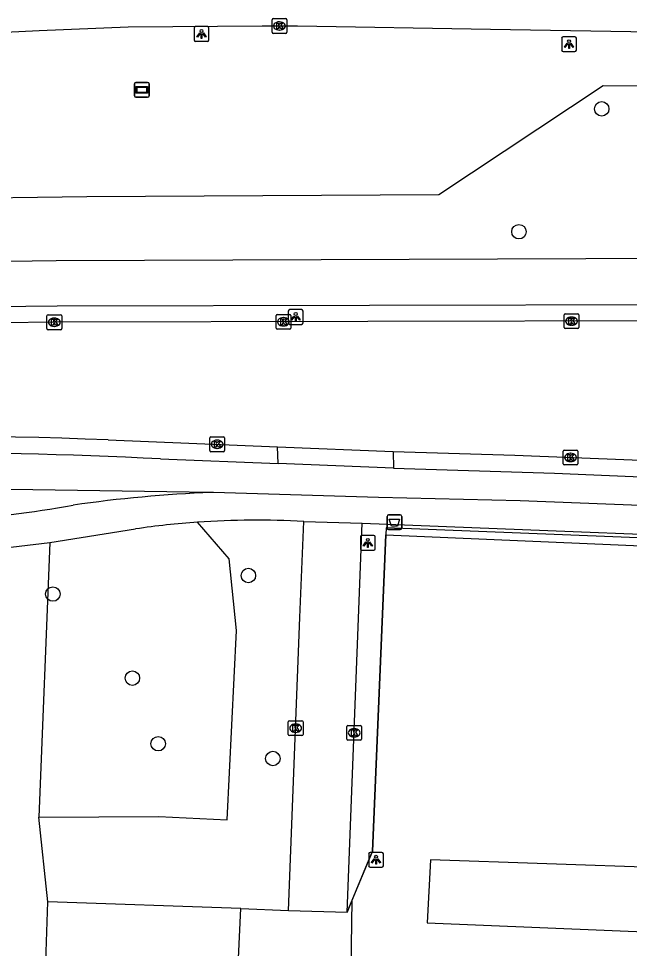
# Model space of a CAD drawing. Extents: x 159053 to 160041, y 380450 to 381422.
# Drawn here: x 159897.6 to 159939, y 380809.7 to 380872.6 of the extents above; entities that cross this region are included whole.
import ezdxf

# ---------------------------------------------------------------- set-up
doc = ezdxf.new("R2010")
doc.units = 0
for name, color, linetype in [('IMGEO_Afvalbak', 7, 'Continuous'), ('IMGEO_Berm_groen', 7, 'Continuous'), ('IMGEO_Boom', 7, 'Continuous'), ('IMGEO_Fietspad_gesloten', 7, 'Continuous'), ('IMGEO_Groenvoorziening', 7, 'Continuous'), ('IMGEO_Hek', 7, 'Continuous'), ('IMGEO_Kolk', 7, 'Continuous'), ('IMGEO_Lichtpunt', 7, 'Continuous'), ('IMGEO_Loofbos', 7, 'Continuous'), ('IMGEO_Rijbaan_lokaal_gesloten', 7, 'Continuous'), ('IMGEO_Rijbaan_lokaal_open', 7, 'Continuous'), ('IMGEO_Verklikker', 7, 'Continuous'), ('IMGEO_Voetpad_open', 7, 'Continuous')]:
    doc.layers.add(name, color=color, linetype=linetype)

msp = doc.modelspace()

# ---------------------------------------------------------------- linework, layer by layer
at = {"layer": 'IMGEO_Afvalbak'}
for p, q in [((159922.561, 380838.142), (159922.561, 380838.942)), ((159922.561, 380838.942), (159922.561, 380838.142)), ((159922.661, 380839.042), (159923.451, 380839.042)), ((159923.451, 380839.042), (159922.661, 380839.042)), ((159923.551, 380838.942), (159923.551, 380838.142)), ((159923.551, 380838.142), (159923.551, 380838.942)), ((159923.451, 380838.042), (159922.661, 380838.042)), ((159922.661, 380838.042), (159923.451, 380838.042))]:
    msp.add_line(p, q, dxfattribs=at)
msp.add_lwpolyline([(159922.704, 380838.756), (159923.408, 380838.756), (159923.259, 380838.286), (159922.853, 380838.286), (159922.704, 380838.756)], dxfattribs=at)
for centre, start, end in [((159922.661, 380838.942), 90, 180), ((159922.661, 380838.942), 90, 180), ((159923.451, 380838.942), 0, 90), ((159923.451, 380838.942), 360, 90), ((159922.661, 380838.142), 180, 270), ((159922.661, 380838.142), 180, 270), ((159923.451, 380838.142), 270, 0), ((159923.451, 380838.142), 270, 0)]:
    msp.add_arc(centre, 0.1, start, end, dxfattribs=at)
at = {"layer": 'IMGEO_Berm_groen'}
msp.add_lwpolyline([(159954.072, 380860.782), (159954.947, 380862.677), (159947.514, 380867.988), (159937.181, 380868.08), (159926.058, 380860.703), (159902.245, 380860.568), (159882.127, 380860.285), (159849.043, 380858.685), (159776.078, 380853.854), (159762.004, 380858.511), (159750.877, 380857.546), (159748.112, 380854.334), (159749.968, 380850.893)], dxfattribs=at)
at = {"layer": 'IMGEO_Boom'}
for centre in [(159937.082, 380866.518), (159931.485, 380858.201), (159913.168, 380834.937), (159899.937, 380833.68), (159905.319, 380827.992), (159907.066, 380823.557), (159914.827, 380822.551)]:
    msp.add_circle(centre, 0.489, dxfattribs=at)
at = {"layer": 'IMGEO_Fietspad_gesloten'}
for points in [[(159941.999, 380856.385), (159900.169, 380856.239), (159882.277, 380855.98), (159871.949, 380855.624), (159861.854, 380855.168), (159841.235, 380853.915), (159802.241, 380850.732), (159761.702, 380847.843)], [(159761.439, 380844.812), (159761.948, 380844.796), (159802.587, 380847.782), (159841.485, 380850.858), (159862.024, 380852.122), (159872.183, 380852.589), (159882.27, 380852.951), (159889.555, 380853.072), (159900.233, 380853.185), (159942.503, 380853.274)], [(159907.217, 380842.829), (159915.175, 380842.512)], [(159922.997, 380842.2), (159915.175, 380842.512)], [(159922.997, 380842.2), (159933.894, 380841.855), (159947.718, 380841.285)], [(159910.68, 380840.553), (159895.529, 380840.777), (159881.767, 380840.815), (159866.711, 380840.268), (159847.733, 380839.268), (159829.391, 380838.092), (159816.52, 380837.079), (159805.933, 380836.234), (159794.256, 380835.108), (159782.362, 380834.033), (159780.139, 380833.78), (159777.916, 380833.53), (159764.795, 380832.11), (159750.001, 380830.175), (159741.062, 380829.019)], [(159943.742, 380839.524), (159931.558, 380839.992), (159921.975, 380840.228), (159910.802, 380840.551), (159910.68, 380840.553)]]:
    msp.add_lwpolyline(points, dxfattribs=at)
msp.add_arc((159888.541, 380466.416), 376.876, 87.15952, 92.89216, dxfattribs=at)
at = {"layer": 'IMGEO_Groenvoorziening'}
for points in [[(159922.465, 380837.691), (159945.016, 380836.716), (159945.689, 380836.687), (159945.523, 380830.904), (159944.744, 380830.927), (159944.231, 380819.979), (159964.236, 380819.097), (159963.771, 380808.022), (159965.045, 380807.904), (159965.344, 380807.876), (159965.27, 380806.182)], [(159899.599, 380812.861), (159898.977, 380818.581)], [(159941.25, 380815.146), (159925.506, 380815.698), (159925.267, 380811.439), (159941.055, 380810.783), (159941.25, 380815.146)], [(159920.181, 380812.937), (159920.078, 380806.836)], [(159912.66, 380812.394), (159915.891, 380812.278)]]:
    msp.add_lwpolyline(points, dxfattribs=at)
at = {"layer": 'IMGEO_Hek'}
for points in [[(159919.855, 380812.156), (159921.581, 380816.289), (159922.465, 380837.691)], [(159962.235, 380736.106), (159909.17, 380737.936), (159912.66, 380812.394)], [(159912.66, 380812.394), (159915.891, 380812.278)]]:
    msp.add_lwpolyline(points, dxfattribs=at)
at = {"layer": 'IMGEO_Kolk'}
for p, q in [((159914.847, 380872.626), (159915.699, 380872.626)), ((159914.772, 380871.7), (159914.772, 380872.552)), ((159915.26, 380872.406), (159915.285, 380872.406)), ((159915.773, 380872.552), (159915.773, 380871.7)), ((159915.699, 380871.626), (159914.847, 380871.626)), ((159915.283, 380871.846), (159915.258, 380871.846)), ((159899.532, 380851.649), (159899.532, 380852.501)), ((159899.607, 380852.575), (159900.459, 380852.575)), ((159900.533, 380852.501), (159900.533, 380851.649)), ((159915.039, 380851.683), (159915.039, 380852.535)), ((159915.114, 380852.609), (159915.966, 380852.609)), ((159916.04, 380852.535), (159916.04, 380851.683)), ((159934.542, 380851.725), (159934.542, 380852.577)), ((159934.617, 380852.651), (159935.469, 380852.651)), ((159935.543, 380852.577), (159935.543, 380851.725)), ((159900.02, 380852.355), (159900.045, 380852.355)), ((159915.55, 380851.829), (159915.525, 380851.829)), ((159915.527, 380852.389), (159915.552, 380852.389)), ((159935.053, 380851.871), (159935.028, 380851.871)), ((159935.03, 380852.431), (159935.055, 380852.431)), ((159900.459, 380851.575), (159899.607, 380851.575)), ((159900.043, 380851.795), (159900.018, 380851.795)), ((159915.966, 380851.609), (159915.114, 380851.609)), ((159935.469, 380851.651), (159934.617, 380851.651)), ((159910.626, 380844.318), (159911.478, 380844.318)), ((159910.551, 380843.392), (159910.551, 380844.244)), ((159911.039, 380844.098), (159911.064, 380844.098)), ((159911.552, 380844.244), (159911.552, 380843.392)), ((159911.478, 380843.318), (159910.626, 380843.318)), ((159911.062, 380843.538), (159911.037, 380843.538)), ((159934.476, 380842.502), (159934.476, 380843.354)), ((159934.551, 380843.428), (159935.403, 380843.428)), ((159934.964, 380843.208), (159934.989, 380843.208)), ((159935.477, 380843.354), (159935.477, 380842.502)), ((159935.403, 380842.428), (159934.551, 380842.428)), ((159934.987, 380842.648), (159934.962, 380842.648)), ((159915.868, 380824.178), (159915.868, 380825.03)), ((159915.943, 380825.104), (159916.795, 380825.104)), ((159916.356, 380824.884), (159916.381, 380824.884)), ((159916.869, 380825.03), (159916.869, 380824.178)), ((159919.907, 380824.79), (159920.759, 380824.79)), ((159916.379, 380824.324), (159916.354, 380824.324)), ((159919.832, 380823.864), (159919.832, 380824.716)), ((159920.32, 380824.57), (159920.345, 380824.57)), ((159920.833, 380824.716), (159920.833, 380823.864)), ((159916.795, 380824.104), (159915.943, 380824.104)), ((159920.759, 380823.79), (159919.907, 380823.79)), ((159920.343, 380824.01), (159920.318, 380824.01))]:
    msp.add_line(p, q, dxfattribs=at)
for points in [[(159914.847, 380872.626), (159915.699, 380872.626)], [(159914.772, 380871.7), (159914.772, 380872.552)], [(159915.093, 380872.326), (159915.216, 380872.326), (159915.216, 380872.175), (159915.346, 380872.326), (159915.51, 380872.326), (159915.364, 380872.175), (159915.517, 380871.926), (159915.365, 380871.926), (159915.28, 380872.09), (159915.216, 380872.023), (159915.216, 380871.926), (159915.093, 380871.926), (159915.093, 380872.326)], [(159915.773, 380872.552), (159915.773, 380871.7)], [(159915.699, 380871.626), (159914.847, 380871.626)], [(159899.532, 380851.649), (159899.532, 380852.501)], [(159899.607, 380852.575), (159900.459, 380852.575)], [(159900.533, 380852.501), (159900.533, 380851.649)], [(159915.039, 380851.683), (159915.039, 380852.535)], [(159915.114, 380852.609), (159915.966, 380852.609)], [(159916.04, 380852.535), (159916.04, 380851.683)], [(159934.542, 380851.725), (159934.542, 380852.577)], [(159934.617, 380852.651), (159935.469, 380852.651)], [(159935.543, 380852.577), (159935.543, 380851.725)], [(159899.853, 380852.275), (159899.976, 380852.275), (159899.976, 380852.124), (159900.106, 380852.275), (159900.27, 380852.275), (159900.124, 380852.124), (159900.277, 380851.875), (159900.125, 380851.875), (159900.04, 380852.039), (159899.976, 380851.972), (159899.976, 380851.875), (159899.853, 380851.875), (159899.853, 380852.275)], [(159915.36, 380852.309), (159915.483, 380852.309), (159915.483, 380852.158), (159915.613, 380852.309), (159915.777, 380852.309), (159915.631, 380852.158), (159915.784, 380851.909), (159915.632, 380851.909), (159915.547, 380852.073), (159915.483, 380852.006), (159915.483, 380851.909), (159915.36, 380851.909), (159915.36, 380852.309)], [(159934.863, 380852.351), (159934.986, 380852.351), (159934.986, 380852.2), (159935.116, 380852.351), (159935.28, 380852.351), (159935.134, 380852.2), (159935.287, 380851.951), (159935.135, 380851.951), (159935.05, 380852.115), (159934.986, 380852.048), (159934.986, 380851.951), (159934.863, 380851.951), (159934.863, 380852.351)], [(159900.459, 380851.575), (159899.607, 380851.575)], [(159915.966, 380851.609), (159915.114, 380851.609)], [(159935.469, 380851.651), (159934.617, 380851.651)], [(159910.626, 380844.318), (159911.478, 380844.318)], [(159910.551, 380843.392), (159910.551, 380844.244)], [(159910.872, 380844.018), (159910.995, 380844.018), (159910.995, 380843.867), (159911.125, 380844.018), (159911.289, 380844.018), (159911.143, 380843.867), (159911.296, 380843.618), (159911.144, 380843.618), (159911.059, 380843.782), (159910.995, 380843.715), (159910.995, 380843.618), (159910.872, 380843.618), (159910.872, 380844.018)], [(159911.552, 380844.244), (159911.552, 380843.392)], [(159911.478, 380843.318), (159910.626, 380843.318)], [(159934.476, 380842.502), (159934.476, 380843.354)], [(159934.551, 380843.428), (159935.403, 380843.428)], [(159934.797, 380843.128), (159934.92, 380843.128), (159934.92, 380842.977), (159935.05, 380843.128), (159935.214, 380843.128), (159935.068, 380842.977), (159935.221, 380842.728), (159935.069, 380842.728), (159934.984, 380842.892), (159934.92, 380842.825), (159934.92, 380842.728), (159934.797, 380842.728), (159934.797, 380843.128)], [(159935.477, 380843.354), (159935.477, 380842.502)], [(159935.403, 380842.428), (159934.551, 380842.428)], [(159915.868, 380824.178), (159915.868, 380825.03)], [(159915.943, 380825.104), (159916.795, 380825.104)], [(159916.189, 380824.804), (159916.312, 380824.804), (159916.312, 380824.653), (159916.442, 380824.804), (159916.606, 380824.804), (159916.46, 380824.653), (159916.613, 380824.404), (159916.461, 380824.404), (159916.376, 380824.568), (159916.312, 380824.501), (159916.312, 380824.404), (159916.189, 380824.404), (159916.189, 380824.804)], [(159916.869, 380825.03), (159916.869, 380824.178)], [(159919.907, 380824.79), (159920.759, 380824.79)], [(159919.832, 380823.864), (159919.832, 380824.716)], [(159920.153, 380824.49), (159920.276, 380824.49), (159920.276, 380824.339), (159920.406, 380824.49), (159920.57, 380824.49), (159920.424, 380824.339), (159920.577, 380824.09), (159920.425, 380824.09), (159920.34, 380824.254), (159920.276, 380824.187), (159920.276, 380824.09), (159920.153, 380824.09), (159920.153, 380824.49)], [(159920.833, 380824.716), (159920.833, 380823.864)], [(159916.795, 380824.104), (159915.943, 380824.104)], [(159920.759, 380823.79), (159919.907, 380823.79)]]:
    msp.add_lwpolyline(points, dxfattribs=at)
for centre, start, end in [((159914.849, 380872.55), 91.55205, 178.44795), ((159914.849, 380872.55), 91.55205, 178.44795), ((159915.697, 380872.55), 1.55205, 88.44795), ((159915.697, 380872.55), 1.55205, 88.44795), ((159914.849, 380871.702), 181.55205, 268.44795), ((159914.849, 380871.702), 181.55205, 268.44795), ((159915.697, 380871.702), 271.55205, 358.44795), ((159915.697, 380871.702), 271.55205, 358.44795), ((159899.609, 380852.499), 91.55205, 178.44795), ((159899.609, 380852.499), 91.55205, 178.44795), ((159900.457, 380852.499), 1.55205, 88.44795), ((159900.457, 380852.499), 1.55205, 88.44795), ((159915.116, 380852.533), 91.55205, 178.44795), ((159915.116, 380852.533), 91.55205, 178.44795), ((159915.964, 380852.533), 1.55205, 88.44795), ((159915.964, 380852.533), 1.55205, 88.44795), ((159934.619, 380852.575), 91.55205, 178.44795), ((159934.619, 380852.575), 91.55205, 178.44795), ((159935.467, 380852.575), 1.55205, 88.44795), ((159935.467, 380852.575), 1.55205, 88.44795), ((159899.609, 380851.651), 181.55205, 268.44795), ((159899.609, 380851.651), 181.55205, 268.44795), ((159900.457, 380851.651), 271.55205, 358.44795), ((159900.457, 380851.651), 271.55205, 358.44795), ((159915.116, 380851.685), 181.55205, 268.44795), ((159915.116, 380851.685), 181.55205, 268.44795), ((159915.964, 380851.685), 271.55205, 358.44795), ((159915.964, 380851.685), 271.55205, 358.44795), ((159934.619, 380851.727), 181.55205, 268.44795), ((159934.619, 380851.727), 181.55205, 268.44795), ((159935.467, 380851.727), 271.55205, 358.44795), ((159935.467, 380851.727), 271.55205, 358.44795), ((159910.628, 380844.242), 91.55205, 178.44795), ((159910.628, 380844.242), 91.55205, 178.44795), ((159911.476, 380844.242), 1.55205, 88.44795), ((159911.476, 380844.242), 1.55205, 88.44795), ((159910.628, 380843.394), 181.55205, 268.44795), ((159910.628, 380843.394), 181.55205, 268.44795), ((159911.476, 380843.394), 271.55205, 358.44795), ((159911.476, 380843.394), 271.55205, 358.44795), ((159934.553, 380843.352), 91.55205, 178.44795), ((159934.553, 380843.352), 91.55205, 178.44795), ((159935.401, 380843.352), 1.55205, 88.44795), ((159935.401, 380843.352), 1.55205, 88.44795), ((159934.553, 380842.504), 181.55205, 268.44795), ((159934.553, 380842.504), 181.55205, 268.44795), ((159935.401, 380842.504), 271.55205, 358.44795), ((159935.401, 380842.504), 271.55205, 358.44795), ((159915.945, 380825.028), 91.55205, 178.44795), ((159915.945, 380825.028), 91.55205, 178.44795), ((159916.793, 380825.028), 1.55205, 88.44795), ((159916.793, 380825.028), 1.55205, 88.44795), ((159919.909, 380824.714), 91.55205, 178.44795), ((159919.909, 380824.714), 91.55205, 178.44795), ((159920.757, 380824.714), 1.55205, 88.44795), ((159920.757, 380824.714), 1.55205, 88.44795), ((159915.945, 380824.18), 181.55205, 268.44795), ((159915.945, 380824.18), 181.55205, 268.44795), ((159916.793, 380824.18), 271.55205, 358.44795), ((159916.793, 380824.18), 271.55205, 358.44795), ((159919.909, 380823.866), 181.55205, 268.44795), ((159919.909, 380823.866), 181.55205, 268.44795), ((159920.757, 380823.866), 271.55205, 358.44795), ((159920.757, 380823.866), 271.55205, 358.44795)]:
    msp.add_arc(centre, 0.0765, start, end, dxfattribs=at)
for centre, major_axis, ratio, start_param, end_param in [((159915.259, 380872.126), (-0.387, 0.002), 0.722429, 4.712389, 7.853982), ((159915.284, 380872.126), (-0.39, 0.002), 0.717154, 1.570796, 4.712389), ((159900.019, 380852.075), (-0.387, 0.002), 0.722429, 4.712389, 7.853982), ((159900.044, 380852.075), (-0.39, 0.002), 0.717154, 1.570796, 4.712389), ((159915.526, 380852.109), (-0.387, 0.002), 0.722429, 4.712389, 7.853982), ((159915.551, 380852.109), (-0.39, 0.002), 0.717154, 1.570796, 4.712389), ((159935.029, 380852.151), (-0.387, 0.002), 0.722429, 4.712389, 7.853982), ((159935.054, 380852.151), (-0.39, 0.002), 0.717154, 1.570796, 4.712389), ((159911.038, 380843.818), (-0.387, 0.002), 0.722429, 4.712389, 7.853982), ((159911.063, 380843.818), (-0.39, 0.002), 0.717154, 1.570796, 4.712389), ((159934.963, 380842.928), (-0.387, 0.002), 0.722429, 4.712389, 7.853982), ((159934.988, 380842.928), (-0.39, 0.002), 0.717154, 1.570796, 4.712389), ((159916.355, 380824.604), (-0.387, 0.002), 0.722429, 4.712389, 7.853982), ((159916.38, 380824.604), (-0.39, 0.002), 0.717154, 1.570796, 4.712389), ((159920.319, 380824.29), (-0.387, 0.002), 0.722429, 4.712389, 7.853982), ((159920.344, 380824.29), (-0.39, 0.002), 0.717154, 1.570796, 4.712389)]:
    msp.add_ellipse(centre, major_axis=major_axis, ratio=ratio, start_param=start_param, end_param=end_param, dxfattribs=at)
at = {"layer": 'IMGEO_Lichtpunt'}
for p, q in [((159909.499, 380871.989), (159909.499, 380871.182)), ((159909.499, 380871.989), (159909.499, 380871.182)), ((159910.401, 380872.084), (159909.593, 380872.084)), ((159910.401, 380872.084), (159909.593, 380872.084)), ((159910.495, 380871.182), (159910.495, 380871.989)), ((159910.495, 380871.182), (159910.495, 380871.989)), ((159935.276, 380871.396), (159934.468, 380871.396)), ((159935.276, 380871.396), (159934.468, 380871.396)), ((159909.593, 380871.088), (159910.401, 380871.088)), ((159909.593, 380871.088), (159910.401, 380871.088)), ((159934.374, 380871.301), (159934.374, 380870.494)), ((159934.374, 380871.301), (159934.374, 380870.494)), ((159935.37, 380870.494), (159935.37, 380871.301)), ((159935.37, 380870.494), (159935.37, 380871.301)), ((159934.468, 380870.4), (159935.276, 380870.4)), ((159934.468, 380870.4), (159935.276, 380870.4)), ((159915.872, 380852.835), (159915.872, 380852.028)), ((159915.872, 380852.835), (159915.872, 380852.028)), ((159916.774, 380852.93), (159915.966, 380852.93)), ((159916.774, 380852.93), (159915.966, 380852.93)), ((159916.868, 380852.028), (159916.868, 380852.835)), ((159916.868, 380852.028), (159916.868, 380852.835)), ((159915.966, 380851.934), (159916.774, 380851.934)), ((159915.966, 380851.934), (159916.774, 380851.934)), ((159920.754, 380837.546), (159920.754, 380836.739)), ((159920.754, 380837.546), (159920.754, 380836.739)), ((159921.656, 380837.641), (159920.848, 380837.641)), ((159921.656, 380837.641), (159920.848, 380837.641)), ((159921.75, 380836.739), (159921.75, 380837.546)), ((159921.75, 380836.739), (159921.75, 380837.546)), ((159920.848, 380836.645), (159921.656, 380836.645)), ((159920.848, 380836.645), (159921.656, 380836.645)), ((159921.311, 380816.106), (159921.311, 380815.299)), ((159921.311, 380816.106), (159921.311, 380815.299)), ((159922.213, 380816.201), (159921.405, 380816.201)), ((159922.213, 380816.201), (159921.405, 380816.201)), ((159922.307, 380815.299), (159922.307, 380816.106)), ((159922.307, 380815.299), (159922.307, 380816.106)), ((159921.405, 380815.205), (159922.213, 380815.205)), ((159921.405, 380815.205), (159922.213, 380815.205))]:
    msp.add_line(p, q, dxfattribs=at)
for points in [[(159909.873, 380871.653), (159909.912, 380871.625), (159909.724, 380871.363), (159909.686, 380871.39), (159909.873, 380871.653)], [(159909.975, 380871.605), (159910.022, 380871.605), (159910.022, 380871.283), (159909.975, 380871.283), (159909.975, 380871.605)], [(159910.085, 380871.625), (159910.123, 380871.652), (159910.31, 380871.39), (159910.271, 380871.362), (159910.085, 380871.625)], [(159934.748, 380870.965), (159934.787, 380870.937), (159934.599, 380870.675), (159934.561, 380870.702), (159934.748, 380870.965)], [(159934.85, 380870.917), (159934.897, 380870.917), (159934.897, 380870.595), (159934.85, 380870.595), (159934.85, 380870.917)], [(159934.96, 380870.937), (159934.998, 380870.964), (159935.185, 380870.702), (159935.146, 380870.674), (159934.96, 380870.937)], [(159916.246, 380852.499), (159916.285, 380852.471), (159916.097, 380852.209), (159916.059, 380852.236), (159916.246, 380852.499)], [(159916.458, 380852.471), (159916.496, 380852.498), (159916.683, 380852.236), (159916.644, 380852.208), (159916.458, 380852.471)], [(159916.348, 380852.451), (159916.395, 380852.451), (159916.395, 380852.129), (159916.348, 380852.129), (159916.348, 380852.451)], [(159921.128, 380837.21), (159921.167, 380837.182), (159920.979, 380836.92), (159920.941, 380836.947), (159921.128, 380837.21)], [(159921.23, 380837.162), (159921.277, 380837.162), (159921.277, 380836.84), (159921.23, 380836.84), (159921.23, 380837.162)], [(159921.34, 380837.182), (159921.378, 380837.209), (159921.565, 380836.947), (159921.526, 380836.919), (159921.34, 380837.182)], [(159921.685, 380815.77), (159921.724, 380815.742), (159921.536, 380815.48), (159921.498, 380815.507), (159921.685, 380815.77)], [(159921.787, 380815.722), (159921.834, 380815.722), (159921.834, 380815.4), (159921.787, 380815.4), (159921.787, 380815.722)], [(159921.897, 380815.742), (159921.935, 380815.769), (159922.122, 380815.507), (159922.083, 380815.479), (159921.897, 380815.742)]]:
    msp.add_lwpolyline(points, dxfattribs=at)
for centre in [(159909.998, 380871.787), (159934.873, 380871.099), (159916.371, 380852.633), (159921.253, 380837.344), (159921.81, 380815.904)]:
    msp.add_circle(centre, 0.0994, dxfattribs=at)
for centre, start, end in [((159909.593, 380871.989), 90, 180), ((159909.593, 380871.989), 90, 180), ((159910.401, 380871.989), 0, 90), ((159910.401, 380871.989), 0, 90), ((159934.468, 380871.301), 90, 180), ((159934.468, 380871.301), 90, 180), ((159935.276, 380871.301), 0, 90), ((159935.276, 380871.301), 0, 90), ((159909.593, 380871.182), 180, 270), ((159909.593, 380871.182), 180, 270), ((159910.401, 380871.182), 270, 0), ((159910.401, 380871.182), 270, 360), ((159934.468, 380870.494), 180, 270), ((159934.468, 380870.494), 180, 270), ((159935.276, 380870.494), 270, 0), ((159935.276, 380870.494), 270, 360), ((159915.966, 380852.835), 90, 180), ((159915.966, 380852.835), 90, 180), ((159916.774, 380852.835), 0, 90), ((159916.774, 380852.835), 0, 90), ((159915.966, 380852.028), 180, 270), ((159915.966, 380852.028), 180, 270), ((159916.774, 380852.028), 270, 0), ((159916.774, 380852.028), 270, 360), ((159920.848, 380837.546), 90, 180), ((159920.848, 380837.546), 90, 180), ((159921.656, 380837.546), 0, 90), ((159921.656, 380837.546), 0, 90), ((159920.848, 380836.739), 180, 270), ((159920.848, 380836.739), 180, 270), ((159921.656, 380836.739), 270, 0), ((159921.656, 380836.739), 270, 360), ((159921.405, 380816.106), 90, 180), ((159921.405, 380816.106), 90, 180), ((159922.213, 380816.106), 0, 90), ((159922.213, 380816.106), 0, 90), ((159921.405, 380815.299), 180, 270), ((159921.405, 380815.299), 180, 270), ((159922.213, 380815.299), 270, 0), ((159922.213, 380815.299), 270, 360)]:
    msp.add_arc(centre, 0.0946, start, end, dxfattribs=at)
at = {"layer": 'IMGEO_Loofbos'}
for points in [[(159898.977, 380818.581), (159907.111, 380818.631), (159911.73, 380818.406), (159912.371, 380831.216), (159911.866, 380836.056), (159909.734, 380838.543)], [(159899.741, 380837.166), (159898.977, 380818.581)], [(159897.461, 380800.812), (159899.181, 380800.678), (159899.599, 380812.861)], [(159912.66, 380812.394), (159899.599, 380812.861)], [(159962.235, 380736.106), (159909.17, 380737.936), (159912.66, 380812.394)]]:
    msp.add_lwpolyline(points, dxfattribs=at)
at = {"layer": 'IMGEO_Rijbaan_lokaal_gesloten'}
for points in [[(159942.485, 380852.167), (159900.033, 380852.075), (159882.524, 380851.86), (159861.995, 380851.083), (159841.53, 380849.793), (159782.107, 380845.096), (159761.503, 380843.735)], [(159903.685, 380844.118), (159915.147, 380843.653)], [(159915.147, 380843.653), (159922.977, 380843.335)], [(159922.977, 380843.335), (159931.201, 380843.078), (159958.43, 380841.998)]]:
    msp.add_lwpolyline(points, dxfattribs=at)
msp.add_arc((159887.288, 380403.789), 440.634, 87.8674, 94.39921, dxfattribs=at)
at = {"layer": 'IMGEO_Rijbaan_lokaal_open'}
msp.add_lwpolyline([(159865.01, 380870.195), (159873.175, 380870.588), (159895.755, 380871.653), (159899.01, 380871.816), (159905.029, 380872.069), (159914.096, 380872.13), (159915.273, 380872.126), (159916.501, 380872.138), (159929.567, 380871.92), (159941.767, 380871.714), (159957.703, 380871.452)], dxfattribs=at)
at = {"layer": 'IMGEO_Verklikker'}
for p, q in [((159905.461, 380867.404), (159905.461, 380868.204)), ((159905.461, 380868.204), (159905.461, 380867.404)), ((159905.561, 380868.304), (159906.351, 380868.304)), ((159906.351, 380868.304), (159905.561, 380868.304)), ((159906.451, 380868.204), (159906.451, 380867.404)), ((159906.451, 380867.404), (159906.451, 380868.204)), ((159906.351, 380867.304), (159905.561, 380867.304)), ((159905.561, 380867.304), (159906.351, 380867.304))]:
    msp.add_line(p, q, dxfattribs=at)
for points in [[(159905.562, 380868.036), (159906.35, 380868.036), (159906.35, 380867.572), (159905.562, 380867.572), (159905.562, 380868.036)], [(159905.627, 380867.971), (159905.627, 380867.637), (159906.285, 380867.637), (159906.285, 380867.971), (159905.627, 380867.971)]]:
    msp.add_lwpolyline(points, dxfattribs=at)
for centre, start, end in [((159905.561, 380868.204), 90, 180), ((159905.561, 380868.204), 90, 180), ((159906.351, 380868.204), 0, 90), ((159906.351, 380868.204), 360, 90), ((159905.561, 380867.404), 180, 270), ((159905.561, 380867.404), 180, 270), ((159906.351, 380867.404), 270, 0), ((159906.351, 380867.404), 270, 0)]:
    msp.add_arc(centre, 0.1, start, end, dxfattribs=at)
at = {"layer": 'IMGEO_Voetpad_open'}
for points in [[(159915.175, 380842.512), (159915.147, 380843.653)], [(159922.977, 380843.335), (159922.997, 380842.2)], [(159899.741, 380837.166), (159905.538, 380838.091)], [(159915.891, 380812.278), (159916.66, 380832.099), (159916.912, 380838.594)], [(159916.912, 380838.594), (159920.877, 380838.487)], [(159919.855, 380812.156), (159920.877, 380838.487)], [(159920.877, 380838.487), (159931.721, 380838.041), (159943.158, 380837.605)], [(159946.933, 380837.188), (159922.485, 380838.173), (159922.465, 380837.691)], [(159922.465, 380837.691), (159921.581, 380816.289), (159920.181, 380812.937)], [(159833.129, 380833.356), (159833.189, 380833.36), (159857.137, 380834.908), (159886.324, 380836.075), (159894.989, 380836.616), (159899.741, 380837.166)], [(159920.181, 380812.937), (159919.855, 380812.156)], [(159915.891, 380812.278), (159919.855, 380812.156)]]:
    msp.add_lwpolyline(points, dxfattribs=at)
for centre, radius, start, end in [((159913.991, 380752.673), 87.943, 92.15755, 98.29194), ((159889.068, 380907.373), 68.775, 273.16688, 280.25201), ((159913.725, 380782.046), 56.638, 86.77386, 94.04031), ((159913.716, 380781.875), 56.808, 94.01954, 98.27703)]:
    msp.add_arc(centre, radius, start, end, dxfattribs=at)

doc.saveas('drawing.dxf')
